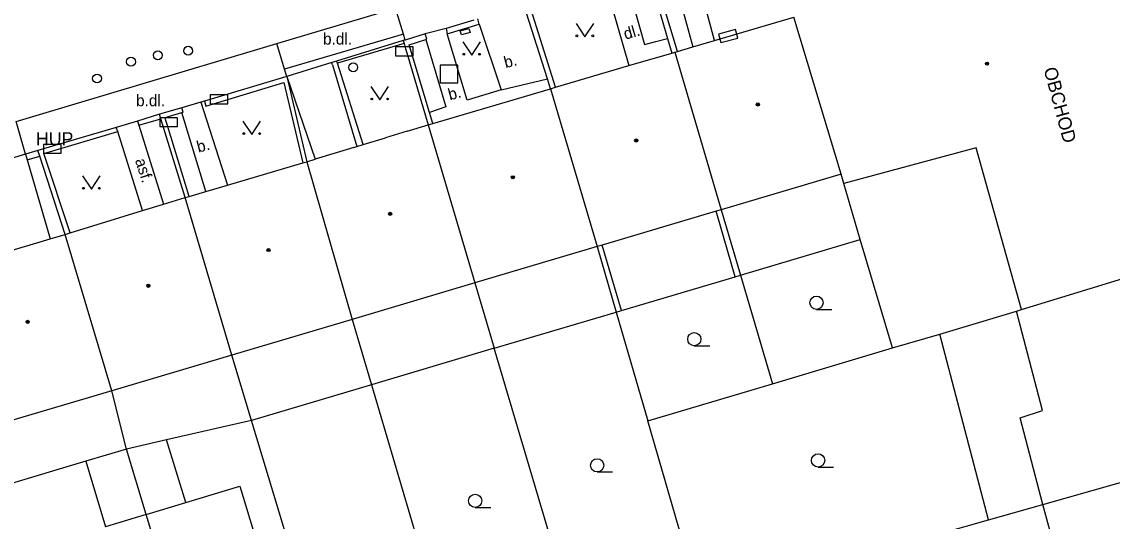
# Model space of a CAD drawing. Extents: x -596229 to -595156, y -1161237 to -1159376.
# Drawn here: x -595491 to -595429.2, y -1160615.4 to -1160587.2 of the extents above; entities that cross this region are included whole.
import ezdxf

# ---------------------------------------------------------------- set-up
doc = ezdxf.new("R2010")
doc.units = 0
for name, color, linetype in [('DOP - kresba z DSPS bez souradnic', 7, 'Continuous'), ('DOP - rozhrani ploch obecne', 7, 'Continuous'), ('Level 24', 7, 'Continuous'), ('Level 26', 7, 'Continuous'), ('Level 28', 7, 'Continuous'), ('Level 31', 7, 'Continuous'), ('Level 36', 7, 'Continuous'), ('Level 39', 7, 'Continuous'), ('plynovod - povrch.  znaky - PRIS skut. velikost', 7, 'Continuous'), ('TM - budovy zdene_ betonove - VP', 7, 'Continuous'), ('TM - chodniky - VP', 7, 'Continuous'), ('TM - komunikace - VP', 7, 'Continuous'), ('TM - letecke snimky - pomocna linie', 7, 'Continuous'), ('TM - plot drateny_ kovovy - VP', 7, 'Continuous'), ('TM - plot dreveny - VP', 7, 'Continuous'), ('TM - podezdivka plotu - VP', 7, 'Continuous'), ('TM - popis objektu', 7, 'Continuous'), ('TM - popis povrchu', 7, 'Continuous'), ('TM - rozhrani ploch obecne - VP', 7, 'Continuous'), ('TM - vjezd na pozemek', 7, 'Continuous'), ('TM - vstup do budovy - zdene_ betonove', 7, 'Continuous'), ('TM - zed operna - VP', 7, 'Continuous')]:
    doc.layers.add(name, color=color, linetype=linetype)

msp = doc.modelspace()

# ---------------------------------------------------------------- linework, layer by layer
at = {"layer": 'DOP - kresba z DSPS bez souradnic'}
for points in [[(-595450.54, -1160601.6), (-595451.62, -1160597.89)], [(-595456.99, -1160603.51), (-595458.07, -1160599.81)]]:
    msp.add_lwpolyline(points, dxfattribs=at)
at = {"layer": 'DOP - rozhrani ploch obecne'}
for points in [[(-595443.46, -1160599.49), (-595444.4, -1160596.32)], [(-595451.34, -1160597.81), (-595450.25, -1160601.51)], [(-595450.25, -1160601.51), (-595443.46, -1160599.49)], [(-595441.64, -1160605.63), (-595443.46, -1160599.49)], [(-595458.36, -1160599.89), (-595457.29, -1160603.6)], [(-595456.99, -1160603.51), (-595450.54, -1160601.6)], [(-595450.54, -1160601.6), (-595450.25, -1160601.51)], [(-595450.25, -1160601.51), (-595448.43, -1160607.65)], [(-595465.3, -1160601.95), (-595464.2, -1160605.65)], [(-595457.29, -1160603.6), (-595456.99, -1160603.51)], [(-595438.96, -1160604.84), (-595434.61, -1160603.54)], [(-595472.24, -1160604.01), (-595471.15, -1160607.71)], [(-595464.2, -1160605.65), (-595457.29, -1160603.6)], [(-595457.29, -1160603.6), (-595455.5, -1160609.75)], [(-595441.64, -1160605.63), (-595438.96, -1160604.84)], [(-595436.2, -1160615.36), (-595438.96, -1160604.84)], [(-595464.2, -1160605.65), (-595471.15, -1160607.71)], [(-595459.37, -1160621.92), (-595464.2, -1160605.65)], [(-595448.43, -1160607.65), (-595441.64, -1160605.63)], [(-595477.94, -1160609.73), (-595479.06, -1160606.03)], [(-595471.15, -1160607.71), (-595477.94, -1160609.73)], [(-595471.15, -1160607.71), (-595466.36, -1160623.9)], [(-595455.5, -1160609.75), (-595448.43, -1160607.65)], [(-595485.02, -1160611.35), (-595485.86, -1160608.05)], [(-595477.94, -1160609.73), (-595482.75, -1160610.83)], [(-595474.15, -1160622.3), (-595477.94, -1160609.73)], [(-595452.53, -1160619.98), (-595455.5, -1160609.75)], [(-595482.75, -1160610.83), (-595485.02, -1160611.35)], [(-595485.02, -1160611.35), (-595487.33, -1160612.04)], [(-595483.9, -1160615.05), (-595485.02, -1160611.35)], [(-595487.33, -1160612.04), (-595491.92, -1160613.42)], [(-595436.2, -1160615.36), (-595433.11, -1160614.48)], [(-595476.96, -1160637.88), (-595483.9, -1160615.05)], [(-595438.86, -1160616.11), (-595436.2, -1160615.36)]]:
    msp.add_lwpolyline(points, dxfattribs=at)
at = {"layer": 'Level 24'}
for points in [[(-595451.357, -1160588.352), (-595450.392, -1160588.091), (-595450.523, -1160587.608), (-595451.488, -1160587.869)], [(-595469.787, -1160589.098), (-595468.787, -1160589.098), (-595468.787, -1160588.598), (-595469.787, -1160588.598)], [(-595480.278, -1160591.809), (-595479.278, -1160591.809), (-595479.278, -1160591.309), (-595480.278, -1160591.309)], [(-595483.127, -1160593.098), (-595482.127, -1160593.098), (-595482.127, -1160592.598), (-595483.127, -1160592.598)], [(-595489.728, -1160594.609), (-595488.728, -1160594.609), (-595488.728, -1160594.109), (-595489.728, -1160594.109)]]:
    msp.add_lwpolyline(points, close=True, dxfattribs=at)
at = {"layer": 'Level 26'}
msp.add_lwpolyline([(-595467.26, -1160590.63), (-595466.26, -1160590.63), (-595466.26, -1160589.63), (-595467.26, -1160589.63)], close=True, dxfattribs=at)
at = {"layer": 'Level 28'}
for centre in [(-595481.53, -1160588.81), (-595484.77, -1160589.43), (-595483.25, -1160589.07), (-595486.69, -1160590.38)]:
    msp.add_circle(centre, 0.25, dxfattribs=at)
at = {"layer": 'Level 31'}
msp.add_circle((-595472.18, -1160589.75), 0.25, dxfattribs=at)
at = {"layer": 'Level 36'}
for p, q in [((-595445.94, -1160603.445), (-595445.065, -1160603.445)), ((-595452.86, -1160605.505), (-595451.985, -1160605.505)), ((-595458.36, -1160612.645), (-595457.485, -1160612.645)), ((-595445.85, -1160612.365), (-595444.975, -1160612.365)), ((-595465.27, -1160614.655), (-595464.395, -1160614.655))]:
    msp.add_line(p, q, dxfattribs=at)
for points in [[(-595459.56, -1160587.27), (-595459.06, -1160588.02), (-595458.56, -1160587.27)], [(-595465.97, -1160588.31), (-595465.47, -1160589.06), (-595464.97, -1160588.31)], [(-595471.18, -1160590.84), (-595470.68, -1160591.59), (-595470.18, -1160590.84)], [(-595478.43, -1160592.8), (-595477.93, -1160593.55), (-595477.43, -1160592.8)], [(-595487.51, -1160595.89), (-595487.01, -1160596.64), (-595486.51, -1160595.89)]]:
    msp.add_lwpolyline(points, dxfattribs=at)
for centre, radius in [((-595459.51, -1160587.97), 0.05), ((-595458.611, -1160587.97), 0.05), ((-595465.92, -1160589.01), 0.05), ((-595465.021, -1160589.01), 0.05), ((-595471.13, -1160591.54), 0.05), ((-595470.231, -1160591.54), 0.05), ((-595478.38, -1160593.5), 0.05), ((-595477.481, -1160593.5), 0.05), ((-595487.46, -1160596.59), 0.05), ((-595486.561, -1160596.59), 0.05), ((-595445.94, -1160603.07), 0.375), ((-595452.86, -1160605.13), 0.375), ((-595458.36, -1160612.27), 0.375), ((-595445.85, -1160611.99), 0.375), ((-595465.27, -1160614.28), 0.375)]:
    msp.add_circle(centre, radius, dxfattribs=at)
at = {"layer": 'Level 39'}
for centre, radius in [((-595436.28, -1160589.54), 0.09), ((-595436.28, -1160589.54), 0.0398), ((-595449.26, -1160591.85), 0.09), ((-595449.26, -1160591.85), 0.0398), ((-595456.15, -1160593.89), 0.09), ((-595456.15, -1160593.89), 0.0398), ((-595463.14, -1160595.97), 0.09), ((-595463.14, -1160595.97), 0.0398), ((-595470.09, -1160598.04), 0.09), ((-595470.09, -1160598.04), 0.0398), ((-595476.98, -1160600.09), 0.09), ((-595476.98, -1160600.09), 0.0398), ((-595483.79, -1160602.11), 0.09), ((-595483.79, -1160602.11), 0.0398), ((-595490.62, -1160604.15), 0.09), ((-595490.62, -1160604.15), 0.0398)]:
    msp.add_circle(centre, radius, dxfattribs=at)
at = {"layer": 'plynovod - povrch.  znaky - PRIS skut. velikost'}
msp.add_lwpolyline([(-595466.05, -1160587.91), (-595466.12, -1160587.68), (-595465.64, -1160587.55), (-595465.56, -1160587.78), (-595466.05, -1160587.91)], dxfattribs=at)
at = {"layer": 'TM - budovy zdene_ betonove - VP'}
for points in [[(-595451.72, -1160588.23), (-595447.22, -1160586.91)], [(-595444.55, -1160595.8), (-595447.22, -1160586.91)], [(-595453.82, -1160588.85), (-595452.95, -1160588.59)], [(-595452.95, -1160588.59), (-595451.72, -1160588.23)], [(-595456.56, -1160589.65), (-595454.14, -1160588.94)], [(-595454.14, -1160588.94), (-595453.97, -1160588.89)], [(-595453.97, -1160588.89), (-595453.82, -1160588.85)], [(-595453.97, -1160588.89), (-595451.34, -1160597.81)], [(-595460.72, -1160590.88), (-595456.56, -1160589.65)], [(-595467.67, -1160592.92), (-595461, -1160590.96)], [(-595461, -1160590.96), (-595460.72, -1160590.88)], [(-595461, -1160590.96), (-595458.36, -1160599.89)], [(-595469.12, -1160593.36), (-595467.93, -1160593)], [(-595467.93, -1160593), (-595467.67, -1160592.92)], [(-595467.93, -1160593), (-595465.3, -1160601.95)], [(-595472.15, -1160594.28), (-595471.97, -1160594.23)], [(-595471.97, -1160594.23), (-595471.61, -1160594.12)], [(-595471.61, -1160594.12), (-595470.36, -1160593.74)], [(-595436.89, -1160594.3), (-595444.4, -1160596.32)], [(-595434.33, -1160603.46), (-595436.89, -1160594.3)], [(-595479.3, -1160596.41), (-595475.04, -1160595.16)], [(-595475.04, -1160595.16), (-595474.8, -1160595.09)], [(-595474.8, -1160595.09), (-595474.34, -1160594.95)], [(-595474.8, -1160595.09), (-595472.24, -1160604.01)], [(-595444.55, -1160595.8), (-595451.34, -1160597.81)], [(-595444.4, -1160596.32), (-595444.55, -1160595.8)], [(-595480.53, -1160596.77), (-595479.3, -1160596.41)], [(-595482.93, -1160597.49), (-595481.7, -1160597.11)], [(-595481.7, -1160597.11), (-595481.48, -1160597.05)], [(-595479.06, -1160606.03), (-595481.7, -1160597.11)], [(-595481.48, -1160597.05), (-595480.53, -1160596.77)], [(-595488.22, -1160599.11), (-595484.12, -1160597.85)], [(-595484.12, -1160597.85), (-595482.93, -1160597.49)], [(-595451.62, -1160597.89), (-595458.07, -1160599.81)], [(-595451.34, -1160597.81), (-595451.62, -1160597.89)], [(-595489.35, -1160599.45), (-595488.5, -1160599.2)], [(-595488.5, -1160599.2), (-595488.22, -1160599.11)], [(-595485.86, -1160608.05), (-595488.5, -1160599.2)], [(-595492.13, -1160600.28), (-595489.35, -1160599.45)], [(-595458.07, -1160599.81), (-595458.36, -1160599.89)], [(-595458.36, -1160599.89), (-595465.3, -1160601.95)], [(-595434.33, -1160603.46), (-595424.95, -1160600.59)], [(-595465.3, -1160601.95), (-595472.24, -1160604.01)], [(-595434.61, -1160603.54), (-595434.33, -1160603.46)], [(-595433.14, -1160609.16), (-595434.61, -1160603.54)], [(-595472.24, -1160604.01), (-595479.06, -1160606.03)], [(-595479.06, -1160606.03), (-595485.86, -1160608.05)], [(-595485.86, -1160608.05), (-595492.76, -1160610.09)], [(-595434.41, -1160609.59), (-595433.14, -1160609.16)], [(-595433.11, -1160614.48), (-595434.41, -1160609.59)], [(-595433.11, -1160614.48), (-595421.95, -1160611.32)], [(-595432.35, -1160617.32), (-595433.11, -1160614.48)]]:
    msp.add_lwpolyline(points, dxfattribs=at)
at = {"layer": 'TM - chodniky - VP'}
msp.add_lwpolyline([(-595469.3, -1160588.4), (-595473.08, -1160589.52)], dxfattribs=at)
at = {"layer": 'TM - komunikace - VP'}
for points in [[(-595476.51, -1160588.4), (-595469.78, -1160586.4)], [(-595491.28, -1160592.82), (-595490.33, -1160592.53), (-595477.46, -1160588.69), (-595476.51, -1160588.4)]]:
    msp.add_lwpolyline(points, dxfattribs=at)
at = {"layer": 'TM - letecke snimky - pomocna linie'}
for points in [[(-595473.35, -1160589.6), (-595473.39, -1160589.48)], [(-595473.08, -1160589.52), (-595473.12, -1160589.4)], [(-595481.67, -1160614.37), (-595482.75, -1160610.83)], [(-595487.33, -1160612.04), (-595486.22, -1160615.75)], [(-595481.67, -1160614.37), (-595478.6, -1160613.44), (-595475.78, -1160622.79), (-595474.15, -1160622.3)], [(-595483.9, -1160615.05), (-595481.67, -1160614.37)], [(-595483.9, -1160615.05), (-595486.22, -1160615.75)]]:
    msp.add_lwpolyline(points, dxfattribs=at)
at = {"layer": 'TM - plot drateny_ kovovy - VP'}
for points in [[(-595466.85, -1160587.85), (-595465.04, -1160587.31)], [(-595465.04, -1160587.31), (-595465.13, -1160587.01)], [(-595468.07, -1160588.17), (-595468.02, -1160588.15), (-595468.1, -1160587.86)], [(-595466.92, -1160587.56), (-595466.85, -1160587.85)], [(-595467.86, -1160592.3), (-595469.02, -1160588.48), (-595468.07, -1160588.17)], [(-595480.61, -1160591.66), (-595480.52, -1160591.94), (-595476.11, -1160590.61), (-595475.04, -1160595.16)], [(-595482.79, -1160592.76), (-595482.84, -1160592.59), (-595481.88, -1160592.3)], [(-595481.88, -1160592.3), (-595481.81, -1160592.28), (-595481.88, -1160592.04)], [(-595467.67, -1160592.92), (-595467.86, -1160592.3)], [(-595484.39, -1160592.79), (-595484.33, -1160593.03)], [(-595484.33, -1160593.03), (-595483.07, -1160592.67)], [(-595482.72, -1160592.99), (-595482.79, -1160592.76)], [(-595481.48, -1160597.05), (-595482.72, -1160592.99)], [(-595488.22, -1160599.11), (-595489.7, -1160594.63), (-595485.52, -1160593.39)], [(-595485.52, -1160593.39), (-595485.6, -1160593.15)], [(-595490.74, -1160594.66), (-595490.64, -1160594.98)], [(-595490.64, -1160594.98), (-595489.94, -1160594.77)]]:
    msp.add_lwpolyline(points, dxfattribs=at)
at = {"layer": 'TM - plot dreveny - VP'}
for points in [[(-595453.82, -1160588.85), (-595455.17, -1160584.34), (-595454.19, -1160584.04)], [(-595460.72, -1160590.88), (-595462.22, -1160586.13)]]:
    msp.add_lwpolyline(points, dxfattribs=at)
at = {"layer": 'TM - podezdivka plotu - VP'}
for points in [[(-595455.45, -1160584.42), (-595454.38, -1160588.12)], [(-595461.18, -1160590.4), (-595462.51, -1160586.21)], [(-595465.34, -1160587.08), (-595466.92, -1160587.56)], [(-595468.1, -1160587.86), (-595469.24, -1160588.21)], [(-595469.24, -1160588.21), (-595469.35, -1160588.24)], [(-595469.35, -1160588.24), (-595469.3, -1160588.4)], [(-595469.3, -1160588.4), (-595469.21, -1160588.7)], [(-595469.21, -1160588.7), (-595469.14, -1160588.93)], [(-595454.38, -1160588.12), (-595454.14, -1160588.94)], [(-595469.14, -1160588.93), (-595467.93, -1160593)], [(-595475.95, -1160590.27), (-595480.61, -1160591.66)], [(-595475.95, -1160590.27), (-595474.8, -1160595.09)], [(-595461, -1160590.96), (-595461.18, -1160590.4)], [(-595483.15, -1160592.4), (-595484.39, -1160592.79)], [(-595481.88, -1160592.04), (-595483.15, -1160592.4)], [(-595483.07, -1160592.67), (-595483.15, -1160592.4)], [(-595481.7, -1160597.11), (-595483.07, -1160592.67)], [(-595485.6, -1160593.15), (-595490.04, -1160594.46)], [(-595490.04, -1160594.46), (-595490.74, -1160594.66)], [(-595489.94, -1160594.77), (-595490.04, -1160594.46)], [(-595488.5, -1160599.2), (-595489.94, -1160594.77)]]:
    msp.add_lwpolyline(points, dxfattribs=at)
at = {"layer": 'TM - rozhrani ploch obecne - VP'}
for points in [[(-595451.72, -1160588.23), (-595452.94, -1160583.64)], [(-595454.19, -1160584.04), (-595452.95, -1160588.59)], [(-595456.78, -1160584.57), (-595455.69, -1160588.46)], [(-595457.86, -1160585.17), (-595456.56, -1160589.65)], [(-595469.34, -1160587.88), (-595469.78, -1160586.4)], [(-595465.04, -1160587.31), (-595463.8, -1160591.02)], [(-595469.34, -1160587.88), (-595476.07, -1160589.86)], [(-595469.24, -1160588.21), (-595469.34, -1160587.88)], [(-595465.72, -1160591.61), (-595466.85, -1160587.85)], [(-595476.07, -1160589.86), (-595476.51, -1160588.4)], [(-595469.35, -1160588.24), (-595473.12, -1160589.4)], [(-595468.07, -1160588.17), (-595466.94, -1160591.98)], [(-595455.69, -1160588.46), (-595455.04, -1160588.29)], [(-595455.04, -1160588.29), (-595454.38, -1160588.12)], [(-595475.95, -1160590.27), (-595476.07, -1160589.86)], [(-595473.39, -1160589.48), (-595475.95, -1160590.27)], [(-595473.12, -1160589.4), (-595473.39, -1160589.48)], [(-595463.8, -1160591.02), (-595461.18, -1160590.4)], [(-595463.8, -1160591.02), (-595465.72, -1160591.61)], [(-595480.81, -1160591.72), (-595479.3, -1160596.41)], [(-595480.53, -1160596.77), (-595481.88, -1160592.3)], [(-595466.94, -1160591.98), (-595467.86, -1160592.3)], [(-595490.74, -1160594.66), (-595491.28, -1160592.82)], [(-595484.33, -1160593.03), (-595482.93, -1160597.49)], [(-595484.12, -1160597.85), (-595485.52, -1160593.39)], [(-595490.64, -1160594.98), (-595489.35, -1160599.45)]]:
    msp.add_lwpolyline(points, dxfattribs=at)
at = {"layer": 'TM - vjezd na pozemek'}
for points in [[(-595466.92, -1160587.56), (-595468.1, -1160587.86)], [(-595480.81, -1160591.72), (-595481.88, -1160592.04)], [(-595480.61, -1160591.66), (-595480.81, -1160591.72)], [(-595484.39, -1160592.79), (-595485.6, -1160593.15)], [(-595490.74, -1160594.66), (-595493.57, -1160595.51)]]:
    msp.add_lwpolyline(points, dxfattribs=at)
at = {"layer": 'TM - vstup do budovy - zdene_ betonove'}
for points in [[(-595469.12, -1160593.36), (-595470.36, -1160593.74)], [(-595472.15, -1160594.28), (-595474.34, -1160594.95)]]:
    msp.add_lwpolyline(points, dxfattribs=at)
at = {"layer": 'TM - zed operna - VP'}
for points in [[(-595473.35, -1160589.6), (-595471.97, -1160594.23)], [(-595471.61, -1160594.12), (-595473.08, -1160589.52)], [(-595475.95, -1160590.27), (-595474.34, -1160594.95)]]:
    msp.add_lwpolyline(points, dxfattribs=at)

# ---------------------------------------------------------------- texts
at = {"layer": 'TM - popis objektu'}
msp.add_text('OBCHOD', height=0.75, rotation=285.18, dxfattribs=at).set_placement((-595433.08, -1160589.85))
msp.add_text('HUP', height=0.75, dxfattribs=at).set_placement((-595490.15, -1160594.17))
at = {"layer": 'TM - popis povrchu'}
for s, rotation, p in [('dl.', 16.20769, (-595456.76, -1160588.19)), ('b.', 14.67999, (-595463.55, -1160589.8)), ('b.', 14.67999, (-595466.71, -1160591.62)), ('b.', 14.67999, (-595480.95, -1160594.58)), ('asf.', 288, (-595484.55, -1160595.01))]:
    msp.add_text(s, height=0.65, rotation=rotation, dxfattribs=at).set_placement(p)
for p in [(-595473.89, -1160588.46), (-595484.48, -1160591.95)]:
    msp.add_text('b.dl.', height=0.65, dxfattribs=at).set_placement(p)

doc.saveas('drawing.dxf')
